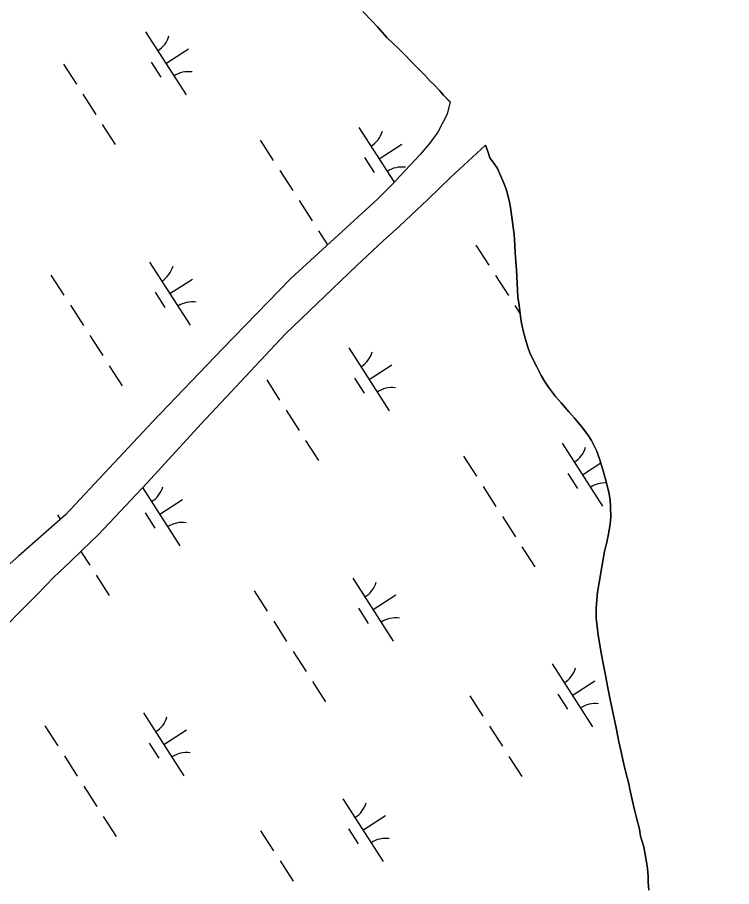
# Model space of a CAD drawing. Extents: x 3937982 to 3958556, y 219448 to 241894.
# Drawn here: x 3950899 to 3951376, y 228394 to 228975 of the extents above; entities that cross this region are included whole.
import ezdxf

# ---------------------------------------------------------------- set-up
doc = ezdxf.new("R2010")
doc.units = 0
for name, color, linetype in [('V-GRID-MAJR', 7, 'Continuous'), ('V-TOPO-SHOR', 7, 'Continuous'), ('V-WETL-SWMP', 7, 'Continuous')]:
    doc.layers.add(name, color=color, linetype=linetype)

msp = doc.modelspace()

# ---------------------------------------------------------------- linework, layer by layer
at = {"layer": 'V-GRID-MAJR'}
msp.add_spline([(3951546.997, 222374.883), (3951510.765, 224351.731), (3951399.696, 230411.652), (3951288.627, 236471.56), (3951286.871, 236567.353)], degree=3, dxfattribs=at)
at = {"layer": 'V-TOPO-SHOR'}
msp.add_line((3951188.037, 228918.336), (3951187.972, 228918.41), dxfattribs=at)
for points in [[(3951187.972, 228918.41), (3951183.743, 228922.983), (3951181.203, 228925.693), (3951177.494, 228929.758), (3951174.762, 228932.273), (3951171.248, 228936.146), (3951168.905, 228938.466), (3951165.001, 228942.531), (3951162.073, 228945.433), (3951157.778, 228949.886), (3951153.094, 228954.528), (3951150.168, 228957.238), (3951145.873, 228961.494), (3951139.43, 228968.463), (3951135.719, 228972.528), (3951129.667, 228978.721)], [(3951188.037, 228918.336), (3951186.155, 228910.146), (3951179.817, 228898.102), (3951174.35, 228890.664), (3951167.989, 228883.348), (3951157.811, 228872.312), (3951149.793, 228863.712), (3951139.737, 228853.695), (3951081.67, 228800.39), (3951036.106, 228753.659), (3950989.144, 228704.748), (3950930.989, 228642.62), (3950899.658, 228614.999), (3950886.158, 228603.307)], [(3950890.289, 228567.407), (3950902.636, 228579.861), (3950912.057, 228589.364), (3950923.384, 228600.919), (3950933.95, 228611.062), (3950942.48, 228619.154), (3950953.048, 228629.427), (3950985.625, 228664.085), (3951021.762, 228703.362), (3951077.884, 228763.307), (3951125.624, 228809.151), (3951143.069, 228825.334), (3951154.149, 228835.355), (3951165.991, 228846.529), (3951172.739, 228852.823), (3951181.269, 228860.912), (3951188.525, 228868.232), (3951211.679, 228889.482)], [(3951214.631, 228881.138), (3951213.252, 228885.214), (3951211.679, 228889.482)], [(3951237.095, 228764.628), (3951235.709, 228770.647), (3951235.106, 228775.113), (3951234.295, 228782.689), (3951233.3, 228788.128), (3951232.872, 228797.066), (3951232.444, 228806.198), (3951232.032, 228811.832), (3951231.619, 228817.661), (3951231.207, 228822.711), (3951230.787, 228829.902), (3951230.183, 228834.757), (3951229.378, 228841.36), (3951228.379, 228847.77), (3951227.779, 228851.461), (3951226.394, 228856.896), (3951225.409, 228860.001), (3951224.033, 228864.076), (3951221.088, 228870.866), (3951219.714, 228873.968), (3951217.367, 228877.456), (3951214.631, 228881.138)], [(3951320.914, 228391.847), (3951320.502, 228397.286), (3951320.291, 228401.173), (3951319.877, 228406.613), (3951319.277, 228410.692), (3951318.083, 228417.1), (3951317.483, 228420.984), (3951315.316, 228427.971), (3951314.518, 228432.633), (3951312.541, 228440.204), (3951311.159, 228445.639), (3951309.967, 228451.269), (3951308.183, 228459.424), (3951307.391, 228462.918), (3951305.414, 228470.49), (3951304.224, 228476.122), (3951302.047, 228485.246), (3951300.855, 228491.07), (3951299.065, 228500.393), (3951296.882, 228510.876), (3951295.297, 228518.255), (3951293.116, 228528.157), (3951291.918, 228535.538), (3951290.331, 228543.304), (3951288.739, 228551.46), (3951286.943, 228562.529), (3951285.729, 228573.603), (3951285.698, 228580.598), (3951286.626, 228590.904), (3951287.568, 228597.515), (3951289.469, 228607.823), (3951291.172, 228618.13), (3951292.7, 228624.356), (3951293.843, 228629.609), (3951294.98, 228636.609), (3951295.348, 228641.082), (3951295.32, 228647.883), (3951295.105, 228652.547), (3951294.111, 228657.79), (3951291.936, 228666.332), (3951290.357, 228671.962), (3951287.795, 228680.113), (3951285.827, 228685.546), (3951282.495, 228692.333), (3951280.146, 228696.016), (3951275.847, 228701.633), (3951271.159, 228707.249), (3951267.448, 228711.314), (3951262.175, 228717.511), (3951258.464, 228721.577), (3951253.774, 228727.776), (3951251.228, 228731.845), (3951248.879, 228735.722), (3951245.94, 228741.346), (3951243.98, 228745.223), (3951241.431, 228750.849), (3951240.052, 228754.535), (3951238.279, 228760.552), (3951237.095, 228764.628)]]:
    msp.add_lwpolyline(points, dxfattribs=at)
at = {"layer": 'V-WETL-SWMP'}
for p, q in [((3951129.668, 228978.721), (3951135.72, 228972.528)), ((3951135.72, 228972.528), (3951139.43, 228968.463)), ((3951139.43, 228968.463), (3951145.873, 228961.494)), ((3950984.524, 228965.085), (3951011.586, 228923.042)), ((3951145.873, 228961.494), (3951150.167, 228957.237)), ((3951150.167, 228957.237), (3951153.094, 228954.529)), ((3951153.094, 228954.529), (3951157.778, 228949.885)), ((3950998.055, 228944.063), (3951013.19, 228953.806)), ((3951157.778, 228949.885), (3951162.073, 228945.434)), ((3950929.657, 228943.688), (3950938.317, 228930.234)), ((3950988.319, 228944.932), (3950994.814, 228934.842)), ((3951162.073, 228945.434), (3951165.001, 228942.531)), ((3951165.001, 228942.531), (3951168.905, 228938.467)), ((3951168.905, 228938.467), (3951171.248, 228936.145)), ((3951171.248, 228936.145), (3951174.763, 228932.273)), ((3951174.763, 228932.273), (3951177.494, 228929.758)), ((3951177.494, 228929.758), (3951181.204, 228925.693)), ((3951181.204, 228925.693), (3951183.743, 228922.983)), ((3950942.647, 228923.507), (3950951.307, 228910.053)), ((3951183.743, 228922.983), (3951188.038, 228918.337)), ((3951188.038, 228918.337), (3951186.156, 228910.147)), ((3951186.156, 228910.147), (3951179.816, 228898.102)), ((3950955.637, 228903.326), (3950964.297, 228889.872)), ((3951127.089, 228901.395), (3951150.711, 228864.696)), ((3951179.816, 228898.102), (3951174.351, 228890.664)), ((3951061.224, 228892.8), (3951069.884, 228879.346)), ((3951174.351, 228890.664), (3951167.99, 228883.349)), ((3951140.621, 228880.373), (3951155.756, 228890.116)), ((3951130.885, 228881.242), (3951137.38, 228871.152)), ((3951167.99, 228883.349), (3951157.81, 228872.311)), ((3951074.214, 228872.619), (3951082.874, 228859.165)), ((3951157.81, 228872.311), (3951149.793, 228863.711)), ((3951149.793, 228863.711), (3951139.737, 228853.696)), ((3951139.737, 228853.696), (3951081.671, 228800.39)), ((3951087.204, 228852.438), (3951095.864, 228838.984)), ((3951100.194, 228832.258), (3951106.208, 228822.915)), ((3951205.353, 228822.699), (3951214.012, 228809.245)), ((3950987.222, 228811.365), (3951014.284, 228769.322)), ((3950921.357, 228802.77), (3950930.017, 228789.316)), ((3951000.753, 228790.344), (3951015.889, 228800.086)), ((3951081.671, 228800.39), (3951036.106, 228753.659)), ((3951218.342, 228802.518), (3951227.002, 228789.064)), ((3950991.018, 228791.213), (3950997.513, 228781.122)), ((3950934.347, 228782.59), (3950943.007, 228769.136)), ((3951231.332, 228782.338), (3951234.932, 228776.746)), ((3950947.337, 228762.409), (3950955.997, 228748.955)), ((3951036.106, 228753.659), (3950989.143, 228704.748)), ((3951120.351, 228754.067), (3951147.414, 228712.023)), ((3950960.327, 228742.228), (3950968.987, 228728.774)), ((3951133.883, 228733.045), (3951149.018, 228742.787)), ((3951124.147, 228733.914), (3951130.642, 228723.824)), ((3951065.485, 228732.67), (3951074.145, 228719.216)), ((3951078.475, 228712.489), (3951087.135, 228699.035)), ((3950989.143, 228704.748), (3950930.988, 228642.621)), ((3951091.465, 228692.308), (3951100.125, 228678.854)), ((3951262.917, 228690.376), (3951289.98, 228648.333)), ((3951197.052, 228681.782), (3951205.712, 228668.328)), ((3951276.448, 228669.355), (3951288.698, 228677.24)), ((3951266.713, 228670.224), (3951273.208, 228660.134)), ((3950982.556, 228660.819), (3951007.546, 228621.994)), ((3951210.042, 228661.601), (3951218.702, 228648.147)), ((3950994.015, 228643.016), (3951009.151, 228652.758)), ((3950930.988, 228642.621), (3950899.658, 228614.999)), ((3950925.618, 228642.64), (3950927.57, 228639.608)), ((3950984.28, 228643.885), (3950990.775, 228633.794)), ((3951223.032, 228641.42), (3951231.692, 228627.966)), ((3950941.397, 228618.126), (3950947.268, 228609.005)), ((3951236.022, 228621.239), (3951244.682, 228607.785)), ((3950899.658, 228614.999), (3950886.157, 228603.307)), ((3950951.598, 228602.279), (3950960.258, 228588.825)), ((3951123.05, 228600.347), (3951150.112, 228558.304)), ((3951057.185, 228591.752), (3951065.845, 228578.298)), ((3951136.581, 228579.325), (3951151.717, 228589.068)), ((3951126.846, 228580.195), (3951133.341, 228570.104)), ((3951070.175, 228571.571), (3951078.835, 228558.117)), ((3951083.165, 228551.391), (3951091.825, 228537.937)), ((3951256.179, 228543.048), (3951283.242, 228501.005)), ((3951096.155, 228531.21), (3951104.815, 228517.756)), ((3951269.71, 228522.027), (3951284.846, 228531.769)), ((3951201.313, 228521.651), (3951209.973, 228508.197)), ((3951259.975, 228522.896), (3951266.47, 228512.806)), ((3950983.183, 228510.317), (3951010.245, 228468.274)), ((3950917.318, 228501.723), (3950925.978, 228488.269)), ((3950996.714, 228489.296), (3951011.849, 228499.038)), ((3951214.303, 228501.471), (3951222.963, 228488.017)), ((3950986.979, 228490.165), (3950993.474, 228480.075)), ((3950930.308, 228481.542), (3950938.968, 228468.088)), ((3951227.293, 228481.29), (3951235.953, 228467.836)), ((3950943.298, 228461.361), (3950951.957, 228447.907)), ((3951116.312, 228453.019), (3951143.374, 228410.976)), ((3950956.287, 228441.18), (3950964.947, 228427.726)), ((3951129.843, 228431.997), (3951144.979, 228441.74)), ((3951120.108, 228432.866), (3951126.603, 228422.776)), ((3951061.446, 228431.622), (3951070.106, 228418.168)), ((3951074.436, 228411.441), (3951083.096, 228397.987))]:
    msp.add_line(p, q, dxfattribs=at)
for points in [[(3950890.289, 228567.408), (3950902.636, 228579.862), (3950912.056, 228589.363), (3950923.384, 228600.918), (3950933.951, 228611.063), (3950942.481, 228619.154), (3950953.048, 228629.427), (3950985.626, 228664.085), (3951021.763, 228703.361), (3951077.883, 228763.306), (3951125.625, 228809.152), (3951143.07, 228825.335), (3951154.149, 228835.355), (3951165.99, 228846.529), (3951172.738, 228852.822), (3951181.269, 228860.913), (3951188.524, 228868.231), (3951211.679, 228889.482), (3951213.252, 228885.213), (3951214.63, 228881.138), (3951217.367, 228877.457), (3951219.714, 228873.969), (3951221.088, 228870.866), (3951224.032, 228864.076), (3951225.41, 228860.001), (3951226.395, 228856.896), (3951227.779, 228851.46), (3951228.378, 228847.77), (3951229.378, 228841.361), (3951230.184, 228834.757), (3951230.788, 228829.901), (3951231.208, 228822.712), (3951231.618, 228817.661), (3951232.032, 228811.832), (3951232.445, 228806.198), (3951232.873, 228797.066), (3951233.3, 228788.128), (3951234.296, 228782.69), (3951235.106, 228775.114), (3951235.708, 228770.647), (3951237.095, 228764.628), (3951238.278, 228760.552), (3951240.053, 228754.535), (3951241.43, 228750.848), (3951243.98, 228745.223), (3951245.941, 228741.345), (3951248.88, 228735.722), (3951251.229, 228731.845), (3951253.773, 228727.775), (3951258.464, 228721.576), (3951262.174, 228717.511), (3951267.448, 228711.314), (3951271.159, 228707.249), (3951275.847, 228701.633)], [(3951275.847, 228701.633), (3951280.147, 228696.016), (3951282.495, 228692.334), (3951285.828, 228685.546), (3951287.795, 228680.113), (3951290.357, 228671.961), (3951291.936, 228666.332), (3951294.111, 228657.79), (3951295.105, 228652.547), (3951295.32, 228647.884), (3951295.349, 228641.082), (3951294.98, 228636.61), (3951293.844, 228629.609), (3951292.7, 228624.357), (3951291.173, 228618.131), (3951289.468, 228607.823), (3951287.569, 228597.515), (3951286.626, 228590.903), (3951285.699, 228580.599), (3951285.729, 228573.603), (3951286.943, 228562.53), (3951288.74, 228551.46), (3951290.33, 228543.305), (3951291.918, 228535.538), (3951293.116, 228528.158), (3951295.297, 228518.255), (3951296.883, 228510.877), (3951299.066, 228500.392), (3951300.856, 228491.071), (3951302.047, 228485.246), (3951304.224, 228476.121), (3951305.415, 228470.49), (3951307.391, 228462.919), (3951308.183, 228459.425), (3951309.968, 228451.27), (3951311.158, 228445.639), (3951312.542, 228440.203), (3951314.518, 228432.632), (3951315.316, 228427.971), (3951317.484, 228420.984), (3951318.083, 228417.1), (3951319.277, 228410.692), (3951319.878, 228406.613), (3951320.29, 228401.173), (3951320.501, 228397.287), (3951320.913, 228391.847)]]:
    msp.add_lwpolyline(points, dxfattribs=at)
for centre, start, end in [((3950983.304, 228967.418), 301.99668, 343.540338), ((3951013.204, 228920.966), 81.996677, 123.540335), ((3951125.87, 228903.728), 301.99668, 343.540338), ((3951155.77, 228857.276), 81.996677, 123.540335), ((3950986.003, 228813.698), 301.99668, 343.540338), ((3951015.903, 228767.246), 81.996677, 123.540335), ((3951119.132, 228756.399), 301.99668, 343.540338), ((3951149.032, 228709.948), 81.996677, 123.540335), ((3951261.698, 228692.709), 301.99668, 343.540338), ((3950979.265, 228666.37), 301.99668, 343.540338), ((3951291.598, 228646.257), 86.848123, 123.540335), ((3951009.165, 228619.918), 81.996677, 123.540335), ((3951121.831, 228602.68), 301.99668, 343.540338), ((3951151.731, 228556.228), 81.996677, 123.540335), ((3951254.96, 228545.381), 301.99668, 343.540338), ((3951284.86, 228498.929), 81.996677, 123.540335), ((3950981.963, 228512.65), 301.99668, 343.540338), ((3951011.863, 228466.198), 81.996677, 123.540335), ((3951115.093, 228455.352), 301.99668, 343.540338), ((3951144.993, 228408.9), 81.996677, 123.540335)]:
    msp.add_arc(centre, 17.623, start, end, dxfattribs=at)

doc.saveas('drawing.dxf')
